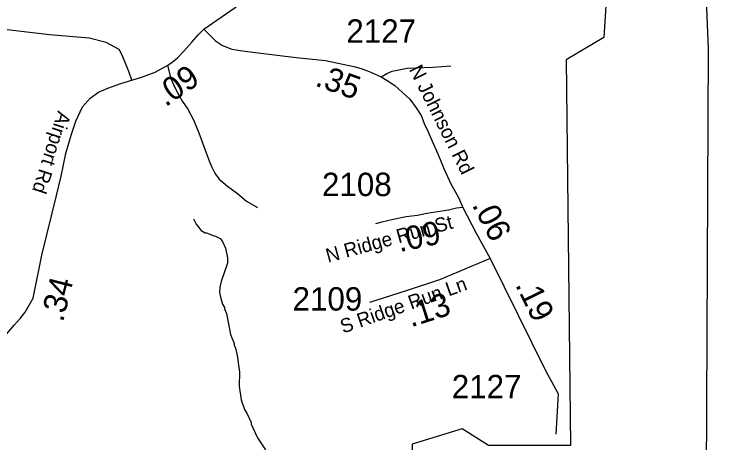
# Model space of a CAD drawing. Extents: x 1248089 to 1457196, y 820910 to 988753.
# Drawn here: x 1377579 to 1381427, y 907972 to 910257 of the extents above; entities that cross this region are included whole.
import ezdxf

# ---------------------------------------------------------------- set-up
doc = ezdxf.new("R2010")
doc.units = 0
for name, color, linetype in [('Exist Aviation Commercial or Municipal Perimeter Paved', 7, 'Continuous'), ('Exist Hydrographic Misc Water Feature', 7, 'Continuous'), ('Exist Road Non-System Type 51', 7, 'Continuous'), ('Exist Road Secondary Type 51 Attributed', 7, 'Continuous'), ('Exist Road Secondary Type 51 Label', 7, 'Continuous'), ('Prop GRAU CAT1 Cell', 7, 'Continuous'), ('Prop Lane Lines', 7, 'Continuous')]:
    doc.layers.add(name, color=color, linetype=linetype)

msp = doc.modelspace()

# ---------------------------------------------------------------- linework, layer by layer
at = {"layer": 'Exist Aviation Commercial or Municipal Perimeter Paved'}
for points in [[(1381434, 903573.8), (1381389.6, 903714.5), (1381249, 903714.5), (1381249, 905446.8), (1381260.1, 906194.5), (1381356.3, 906342.6), (1381352.6, 907541.9), (1381271.2, 907786.2), (1381282.3, 910073.8), (1381249, 910888.1)], [(1380760.3, 910703.1), (1380723.3, 910133), (1380523.4, 910014.6), (1380545.7, 907956.5), (1380108.9, 907956.5), (1379968.2, 908045.3), (1379701.7, 907963.9), (1379701.7, 907327.2), (1379690.6, 907112.5), (1380083, 907142.1), (1380097.8, 906557.3), (1380556.8, 906535.1), (1380567.9, 903714.5), (1380678.9, 903692.3), (1380804.8, 903692.3), (1380730.7, 903462.8)]]:
    msp.add_lwpolyline(points, dxfattribs=at)
at = {"layer": 'Exist Hydrographic Misc Water Feature'}
msp.add_lwpolyline([(1378534.9, 909166), (1378549.5, 909136.6), (1378574.7, 909104), (1378596.5, 909091.5), (1378604.5, 909091.3), (1378644.1, 909074.4), (1378652.1, 909074.3), (1378675.9, 909061.8), (1378689.6, 909045.5), (1378704.7, 909009.2), (1378715.7, 908957.9), (1378716.3, 908928.6), (1378682.5, 908831.8), (1378675.5, 908801.5), (1378673.6, 908772.4), (1378678.1, 908747), (1378690, 908711.2), (1378699.9, 908693.4), (1378699.7, 908685.4), (1378711.2, 908661.2), (1378732.7, 908548.9), (1378751.7, 908500.5), (1378751.5, 908492.5), (1378759.2, 908476.3), (1378768.3, 908436.1), (1378780.8, 908347.9), (1378778.7, 908272), (1378789.2, 908199.8), (1378806, 908147.5), (1378819.7, 908129.1), (1378842.5, 908078.7), (1378842.3, 908070.7), (1378876.8, 907998), (1378919.4, 907933.1)], dxfattribs=at)
at = {"layer": 'Exist Road Non-System Type 51'}
for points in [[(1378395.6, 909984.1), (1378414.2, 909915.7), (1378427.4, 909883.4), (1378448.5, 909838.9), (1378475.6, 909792.4), (1378504.8, 909751.8), (1378533.7, 909694.9), (1378562.3, 909624.3), (1378601.9, 909517.5), (1378620.9, 909467.1), (1378632.4, 909440.8), (1378647.8, 909410.5), (1378655.6, 909398.3), (1378673.1, 909375.9), (1378692.8, 909359.5), (1378716.5, 909341.1), (1378769.7, 909302), (1378816.7, 909260.8), (1378876.1, 909225.6)], [(1379535.4, 909923.7), (1379566, 909942.4), (1379594.6, 909954.2), (1379675.3, 909969.5), (1379812.3, 909975.7), (1379906.9, 909983)]]:
    msp.add_lwpolyline(points, dxfattribs=at)
at = {"layer": 'Exist Road Secondary Type 51 Attributed'}
for points in [[(1378589.9, 910179), (1378756.6, 910294.5), (1378796, 910325.4), (1378829.1, 910364.1), (1378848.3, 910404.4), (1378851.9, 910415.2), (1378861.9, 910467.8), (1378874.7, 910611.9), (1378894.7, 910718.6), (1378906.1, 910843.3), (1378923.8, 910942.7), (1378962.5, 911161.2), (1378992.5, 911256.7), (1379017.4, 911321.6), (1379049.4, 911361.1), (1379067.6, 911391.8), (1379105.4, 911428.5), (1379156.7, 911504.7)], [(1378205.2, 909906.6), (1378189.5, 909951.8), (1378153.1, 910040.2), (1378137.7, 910069), (1378068.6, 910107.4), (1377978.4, 910130.4), (1377765.4, 910147.7), (1377464.1, 910184.2), (1377333.6, 910195.7), (1377208.9, 910238), (1377093.7, 910286), (1377017, 910312.9), (1376965.1, 910318.7), (1376913.3, 910320.6), (1376830.8, 910301.4), (1376635.1, 910230.3), (1376587.1, 910228.4), (1376483.4, 910239.9), (1376372.1, 910268.7), (1376274.3, 910291.8)], [(1378205.2, 909906.6), (1378256.7, 909922), (1378329.6, 909947.9), (1378397.6, 909986.1), (1378420, 910001.6), (1378448.5, 910025.1), (1378483.2, 910060.4), (1378525.4, 910109.5), (1378560.2, 910148.8), (1378589.9, 910179)], [(1378589.9, 910179), (1378652.7, 910116.6), (1378689.8, 910090.3), (1378738.4, 910072.3), (1378808.3, 910059.9), (1378879.7, 910051.5), (1379083.1, 910027.3), (1379238.4, 910011.6), (1379332, 909991.7), (1379390.4, 909978.5), (1379429, 909968.1), (1379471.8, 909952.8), (1379535.4, 909923.7), (1379567.5, 909904.4), (1379609.6, 909877.3), (1379648.1, 909842), (1379689.2, 909805), (1379722.7, 909758.5), (1379749.1, 909717.7), (1379769.4, 909666.5), (1379780.9, 909642.1), (1379808.7, 909580.9), (1379837.7, 909512.7), (1379870.5, 909433.7), (1379908, 909353), (1379947.9, 909279.6), (1379971.2, 909226.8)], [(1377440.6, 908407.9), (1377463.5, 908459.1), (1377496.3, 908503.4), (1377527.7, 908539.5), (1377577.7, 908597.7), (1377610.5, 908633.7), (1377636.2, 908668.3), (1377678.3, 908742.4), (1377724.7, 908971.7), (1377804.2, 909289.7), (1377828.9, 909392.8), (1377853.2, 909514.7), (1377881.8, 909611.7), (1377906, 909687.9), (1377942.4, 909763.4), (1377983.8, 909809.1), (1378028.1, 909842.4), (1378076.6, 909863.1), (1378146.6, 909888.1), (1378205.2, 909906.6)], [(1379971.2, 909226.8), (1379938, 909222.7), (1379894.4, 909212.3), (1379780.1, 909193.5), (1379730.2, 909183.1), (1379670, 909176.9), (1379599.3, 909162.3), (1379539.1, 909147.8), (1379505.8, 909139.5)], [(1379971.2, 909226.8), (1380042.9, 909089.8), (1380117.5, 908955.1)], [(1380117.5, 908955.1), (1379846.4, 908839.5), (1379668.3, 908782.1), (1379473.1, 908719.9)], [(1380117.5, 908955.1), (1380414.8, 908352.8), (1380455.3, 908278.5), (1380480.3, 908232.7), (1380467.8, 908016.5)]]:
    msp.add_lwpolyline(points, dxfattribs=at)

# ---------------------------------------------------------------- texts
at = {"layer": 'Exist Road Secondary Type 51 Label'}
for s, rotation, p in [('N Johnson Rd', 296.6057, (1379682.9, 909963.8)), ('Airport Rd', 252.1116, (1377811.4, 909745.7)), ('N Ridge Run St', 15.3475, (1379252.3, 908931.4)), ('S Ridge Run Ln', 19.4402, (1379333, 908553.1))]:
    msp.add_text(s, height=75, rotation=rotation, dxfattribs=at).set_placement(p)
at = {"layer": 'Prop GRAU CAT1 Cell'}
for s, rotation, p in [('.09', 34.6811, (1378385.3, 909760.8)), ('.35', 340.4146, (1379178.1, 909878)), ('.06', 297.6002, (1380018.1, 909240.5)), ('.09', 11.7776, (1379634.1, 908988.2)), ('.34', 75.9732, (1377837.8, 908610.6)), ('.19', 296.2733, (1380249.7, 908813.6)), ('.13', 17.8649, (1379695.1, 908586.3))]:
    msp.add_text(s, height=125, rotation=rotation, dxfattribs=at).set_placement(p)
at = {"layer": 'Prop Lane Lines'}
for s, p in [('2127', (1379350.1, 910105.7)), ('2108', (1379220.1, 909287.2)), ('2109', (1379063.1, 908676.1)), ('2127', (1379912.4, 908207.9))]:
    msp.add_text(s, height=125, dxfattribs=at).set_placement(p)

doc.saveas('drawing.dxf')
